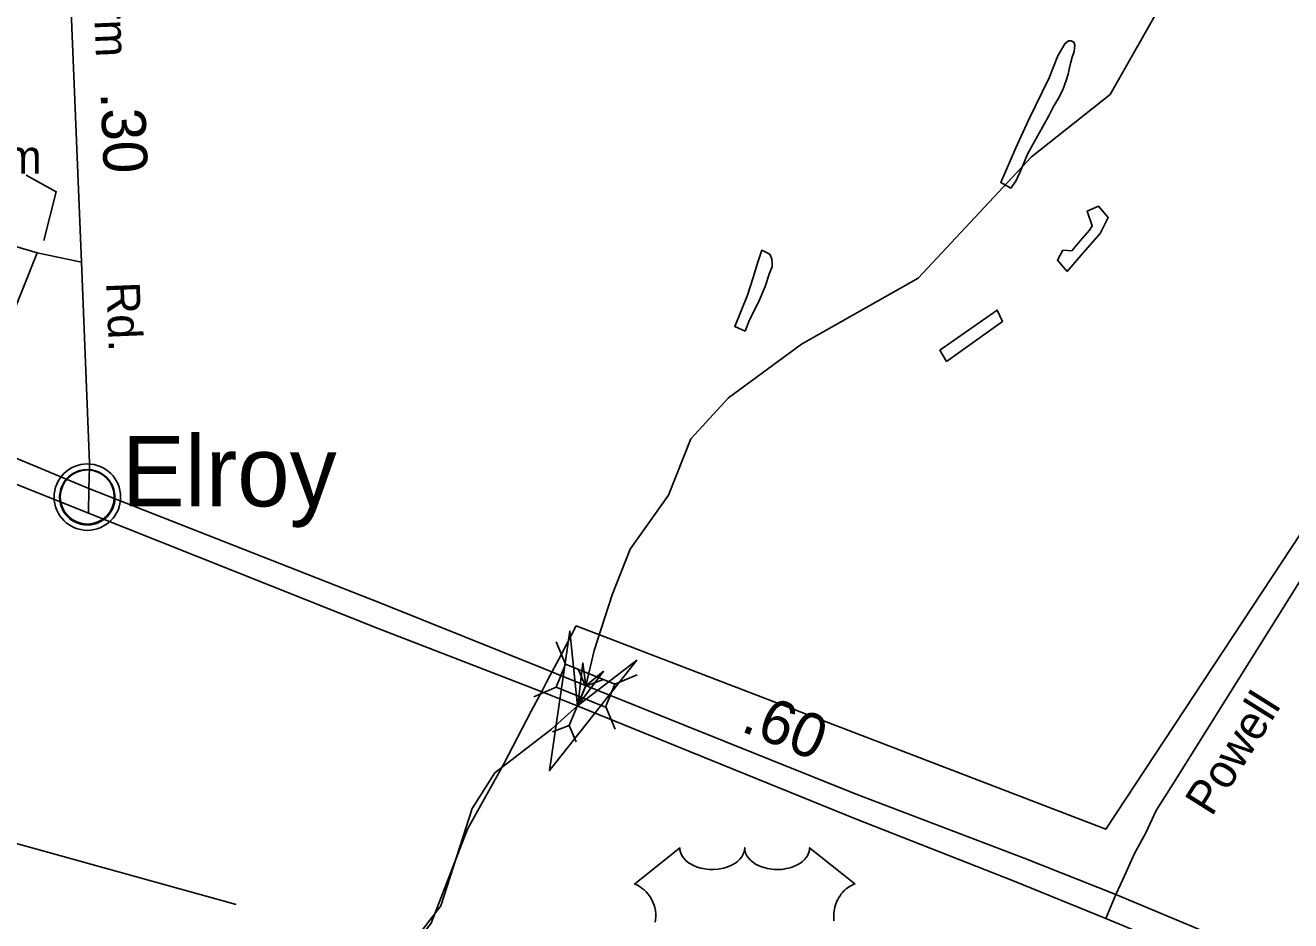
# Model space of a CAD drawing. Extents: x 2206922 to 2357709, y 510027 to 673830.
# Drawn here: x 2325457 to 2329047, y 580187 to 582727 of the extents above; entities that cross this region are included whole.
import ezdxf

# ---------------------------------------------------------------- set-up
doc = ezdxf.new("R2010")
doc.units = 0
for name, color, linetype in [('Exist Boundary Political Urban Extension UEB', 7, 'Continuous'), ('Exist Civil Demographics Community CELL', 7, 'Continuous'), ('Exist Civil Demographics Community Label', 7, 'Continuous'), ('Exist Hydrographic Creek Single Shore', 7, 'Continuous'), ('Exist Hydrographic Misc Water Feature', 7, 'Continuous'), ('Exist Road Non-System Type 51', 7, 'Continuous'), ('Exist Road Non-System Type 51 Label', 7, 'Continuous'), ('Exist Road Primary US Divided Attributed', 7, 'Continuous'), ('Exist Road Primary US Mileage Tenths English Label', 7, 'Continuous'), ('Exist Road Primary US Shield CELL', 7, 'Continuous'), ('Exist Road Primary US Structure Standard Bridge CELL', 7, 'Continuous'), ('Exist Road Secondary Mileage Hundredths English Label', 7, 'Continuous'), ('Exist Road Secondary Structure Culvert Attributed CELL', 7, 'Continuous'), ('Exist Road Secondary Structure Culvert CELL', 7, 'Continuous'), ('Exist Road Secondary Structure Standard Bridge Attributed CELL', 7, 'Continuous'), ('Exist Road Secondary Type 51 Attributed', 7, 'Continuous'), ('Exist Road Secondary Type 51 Label', 7, 'Continuous')]:
    doc.layers.add(name, color=color, linetype=linetype)

msp = doc.modelspace()

# ---------------------------------------------------------------- linework, layer by layer
at = {"layer": 'Exist Boundary Political Urban Extension UEB'}
for p, q in [((2326945.4, 580881.5), (2326977.2, 580941.8)), ((2326934.9, 580861.5), (2326945.4, 580881.5)), ((2326892.6, 580781.2), (2326924.4, 580841.5)), ((2326924.4, 580841.5), (2326934.9, 580861.5))]:
    msp.add_line(p, q, dxfattribs=at)
for points in [[(2326977.2, 580941.8), (2327020.2, 581023.5), (2328522.9, 580447.2), (2329076.9, 581287.8)], [(2324978.5, 578518.4), (2325229.3, 578471.3), (2325599.8, 578471.3), (2325785.1, 578471.3), (2325764.5, 578841.8), (2325970.3, 579171.1), (2326320.3, 579809.2), (2326608.5, 580179.7), (2326711.4, 580447.2), (2326814.3, 580632.5), (2326892.6, 580781.2)]]:
    msp.add_lwpolyline(points, dxfattribs=at)
at = {"layer": 'Exist Civil Demographics Community CELL'}
msp.add_lwpolyline([(2325555.7, 581401.4), (2325556.7, 581406.9), (2325558.4, 581413.5), (2325561.4, 581420.7), (2325564.3, 581426.5), (2325567.6, 581432.2), (2325571.4, 581437.3), (2325575.3, 581441.7), (2325579.9, 581446.3), (2325585.5, 581450.9), (2325590.9, 581454.5), (2325595.8, 581457.4), (2325600.8, 581459.9), (2325606.3, 581462.2), (2325611.9, 581464), (2325616.2, 581465.1), (2325621.1, 581465.9), (2325625.2, 581466.6), (2325631.6, 581466.8), (2325636, 581466.7), (2325641.7, 581466.5), (2325646.6, 581465.8), (2325651.5, 581464.8), (2325656.5, 581463.4), (2325661.7, 581461.4), (2325668.3, 581458.5), (2325674.6, 581455), (2325679.6, 581451.5), (2325684.8, 581447.4), (2325688.1, 581444.3), (2325692.2, 581439.9), (2325696.1, 581435.2), (2325699.2, 581430.6), (2325702.3, 581425.6), (2325704.8, 581420.5), (2325706.8, 581415.5), (2325708.4, 581410.4), (2325709.6, 581405.9), (2325710.7, 581399.8), (2325711.4, 581395.1), (2325711.6, 581389.1), (2325711.4, 581383.3), (2325710.9, 581377.6), (2325709.9, 581372.1), (2325708.3, 581366), (2325706.4, 581360.1), (2325704.1, 581355.1), (2325701, 581349.1), (2325697.7, 581343.8), (2325694.2, 581339.1), (2325690, 581334.3), (2325684.7, 581329.4), (2325679.7, 581325.2), (2325674.7, 581321.8), (2325670.4, 581319.3), (2325663.5, 581316.1), (2325656.4, 581313.3), (2325650.4, 581311.9), (2325643.8, 581310.6), (2325639.4, 581310.1), (2325634.9, 581309.8), (2325629.3, 581309.8), (2325625.1, 581310.3), (2325619.4, 581311), (2325613.5, 581312.3), (2325608.9, 581313.6), (2325603.7, 581315.5), (2325599.2, 581317.5), (2325595.2, 581319.7), (2325588.4, 581323.8), (2325582.8, 581328.1), (2325577.9, 581332.5), (2325573.5, 581337.4), (2325570.3, 581341.4), (2325567.3, 581345.5), (2325563.2, 581352.6), (2325561.5, 581356.2), (2325559.8, 581360.2), (2325557.2, 581368.4), (2325555.7, 581375.4), (2325555, 581380.6), (2325554.6, 581386.9), (2325554.6, 581391.6), (2325555.1, 581398.1)], close=True, dxfattribs=at)
for centre, radius in [((2325633.3, 581388.9), 94.3), ((2325633, 581389.2), 76.7)]:
    msp.add_circle(centre, radius, dxfattribs=at)
at = {"layer": 'Exist Hydrographic Creek Single Shore'}
msp.add_lwpolyline([(2325729.4, 578486.2), (2325736.4, 578588.2), (2325784.4, 578819.8), (2326233.5, 579674.8), (2326430.5, 579961.7), (2326635.6, 580229.3), (2326724.6, 580505.2), (2326789.6, 580606.3), (2326950.1, 580730.3), (2327023.3, 580796.6), (2327047.3, 580853.8), (2327071.3, 580953.4), (2327121.6, 581112), (2327173.1, 581241.3), (2327281.5, 581394.1), (2327345.5, 581554.2), (2327452.5, 581670.1), (2327659.6, 581822.8), (2327990.5, 582010.1), (2328311.5, 582354.5), (2328534.5, 582530.9), (2328673.6, 582776.1), (2328673.6, 582831.9)], dxfattribs=at)
at = {"layer": 'Exist Hydrographic Misc Water Feature'}
for points in [[(2328252.8, 582265.5), (2328266.8, 582285.7), (2328282.3, 582317.9), (2328299.8, 582362.3), (2328325, 582406.3), (2328342.8, 582438.5), (2328360.5, 582470.7), (2328372.6, 582494.9), (2328390, 582523.1), (2328401.7, 582547.3), (2328409.5, 582571.2), (2328415.4, 582589), (2328418.9, 582603.1), (2328422.8, 582623.1), (2328426.7, 582637.1), (2328432.4, 582653.3), (2328434.1, 582671.3), (2328432, 582679.3), (2328424.2, 582683.4), (2328416.2, 582683.4), (2328406.4, 582675.1), (2328386.5, 582640.8), (2328361.3, 582578.4), (2328303, 582457.9), (2328267.6, 582379.7), (2328224.3, 582281.2), (2328252.8, 582265.5)], [(2328413.2, 582029.3), (2328384.9, 582061.2), (2328400.6, 582089.2), (2328426.3, 582087.8), (2328450.1, 582115.8), (2328475.9, 582146), (2328483.5, 582158.2), (2328469.1, 582200.1), (2328501.3, 582214.3), (2328529.2, 582182.5), (2328506.3, 582136.6), (2328458.5, 582082.1), (2328413.2, 582029.3)], [(2327499.2, 581859.8), (2327511.3, 581891.7), (2327536.8, 581942.2), (2327556.5, 581986.3), (2327567.9, 582024.3), (2327575.5, 582042.6), (2327575.5, 582050.3), (2327575.3, 582064.5), (2327569.2, 582078.4), (2327546.8, 582089.9), (2327535.7, 582055.9), (2327522, 582011.7), (2327506.4, 581961.8), (2327469.7, 581873.2), (2327499.2, 581859.8)], [(2328070.3, 581773.9), (2328051.7, 581805.5), (2328214.3, 581919.3), (2328229, 581887.5), (2328070.3, 581773.9)]]:
    msp.add_lwpolyline(points, dxfattribs=at)
at = {"layer": 'Exist Road Non-System Type 51'}
for p, q in [((2325490.7, 582081.6), (2325301.6, 581608.2)), ((2325490.7, 582081.6), (2325616.4, 582055)), ((2324687.4, 580611.9), (2326055.5, 580233))]:
    msp.add_line(p, q, dxfattribs=at)
msp.add_lwpolyline([(2325201.3, 581650.6), (2325391.6, 582111.2), (2325490.7, 582081.6)], dxfattribs=at)
at = {"layer": 'Exist Road Non-System Type 51 Label'}
msp.add_lwpolyline([(2325459.8, 582302.2), (2325545, 582255.2), (2325509.7, 582117.1)], dxfattribs=at)
at = {"layer": 'Exist Road Primary US Divided Attributed'}
for points in [[(2325637.8, 581413), (2325610.4, 581424.6), (2325300.4, 581553.1), (2325183.9, 581600.2), (2324553.6, 581853.7)], [(2324546.9, 581783.7), (2325140.5, 581542), (2325177.7, 581524.6), (2325269.4, 581489.9), (2325636.3, 581342.9)], [(2326963.8, 580887.3), (2326926.9, 580902.4), (2326465.5, 581088.3), (2325637.8, 581413)], [(2325636.3, 581342.9), (2326458, 581016.3), (2326942.5, 580828.8)], [(2328551.1, 580261.6), (2328291, 580364.6), (2327814.3, 580546.4), (2326963.8, 580887.3)], [(2326942.5, 580828.8), (2327027.6, 580794.8), (2327811.9, 580476.1), (2328262.1, 580299.5), (2328522.3, 580193.5)], [(2329688.7, 579538.2), (2329625.5, 579595.6), (2329513.8, 579690.1), (2329385, 579800.1), (2329254.5, 579899.8), (2329162.9, 579956.4), (2329114.1, 579990.7), (2329040.1, 580034), (2328908.3, 580104.5), (2328783.8, 580164.1), (2328551.1, 580261.6)], [(2328522.3, 580193.5), (2328745.9, 580100.9), (2328859.6, 580048.5), (2328869.9, 580043.2)]]:
    msp.add_lwpolyline(points, dxfattribs=at)
at = {"layer": 'Exist Road Primary US Shield CELL'}
msp.add_lwpolyline([(2327244.3, 580182.5), (2327245.3, 580189.9), (2327245.7, 580199.1), (2327245.5, 580206.7), (2327244.5, 580215.6), (2327242.8, 580224.1), (2327240.8, 580231.5), (2327237.6, 580240), (2327234.7, 580246.3), (2327229.8, 580254.7), (2327224.3, 580262.5), (2327218.6, 580268.9), (2327212.9, 580274.6), (2327207.5, 580278.9), (2327202.3, 580282.6), (2327195.7, 580286.5), (2327189.4, 580289.6), (2327185.5, 580291.2), (2327314.1, 580393.7), (2327314.4, 580388.4), (2327315.7, 580382), (2327316.7, 580378.8), (2327319.6, 580372.5), (2327324.5, 580365.2), (2327331.3, 580358), (2327339, 580351.7), (2327344.1, 580348.3), (2327352.9, 580343.6), (2327362.8, 580339.4), (2327373.9, 580336.2), (2327385.3, 580333.9), (2327397.6, 580332.6), (2327409.9, 580332.3), (2327423.1, 580333.3), (2327437.7, 580336.1), (2327444.4, 580337.9), (2327451.9, 580340.5), (2327458.9, 580343.4), (2327466.6, 580347.5), (2327472.7, 580351.4), (2327477.6, 580354.9), (2327484.4, 580361.5), (2327489.8, 580368.2), (2327492.1, 580372), (2327494.1, 580375.7), (2327496.8, 580383.4), (2327497.5, 580386.8), (2327498.1, 580393.9), (2327498.5, 580388), (2327499.1, 580384.2), (2327500.1, 580380.6), (2327501.6, 580376.7), (2327504.4, 580371.3), (2327507.4, 580366.7), (2327513.1, 580359.9), (2327516.7, 580356.6), (2327520, 580353.9), (2327528.7, 580347.9), (2327538.9, 580342.8), (2327543.9, 580340.6), (2327549.1, 580338.7), (2327555.6, 580336.8), (2327562.4, 580335.2), (2327569.1, 580334), (2327575.9, 580333), (2327582.9, 580332.5), (2327588.6, 580332.3), (2327595.6, 580332.4), (2327602, 580332.8), (2327608.7, 580333.6), (2327615.9, 580334.8), (2327621.8, 580336.1), (2327629.5, 580338.1), (2327636.5, 580340.6), (2327642.7, 580343.3), (2327650.7, 580347.5), (2327657.1, 580351.5), (2327661.8, 580355.3), (2327667.4, 580360.5), (2327672.8, 580366.6), (2327675.9, 580371.1), (2327678.1, 580375.7), (2327680.1, 580380.6), (2327681.4, 580385.8), (2327682, 580390.3), (2327682.1, 580394.1), (2327810.7, 580291.6), (2327807.7, 580290.5), (2327800.7, 580287.1), (2327795.1, 580283.8), (2327786.3, 580277.6), (2327782.5, 580274.1), (2327778.7, 580270.6), (2327775.2, 580266.8), (2327772.1, 580263.2), (2327768.4, 580258), (2327765.1, 580252.9), (2327761.8, 580247.2), (2327759.4, 580242.2), (2327755.5, 580231.9), (2327753.6, 580225.4), (2327752.3, 580219.8), (2327750.8, 580208.3), (2327750.4, 580202.9), (2327750.4, 580197.5), (2327750.8, 580191.8), (2327751.3, 580186.3)], dxfattribs=at)
at = {"layer": 'Exist Road Primary US Structure Standard Bridge CELL'}
for p, q in [((2326963.1, 580978.5), (2326989.9, 580914.9)), ((2327129.8, 580857.8), (2327193.4, 580884.6)), ((2326899.8, 580822.7), (2326963.4, 580849.5)), ((2327103.9, 580793.9), (2327130.7, 580730.3))]:
    msp.add_line(p, q, dxfattribs=at)
msp.add_lwpolyline([(2326989.9, 580914.9), (2327129.9, 580858.1), (2327103.4, 580792.7), (2326963.4, 580849.5)], close=True, dxfattribs=at)
at = {"layer": 'Exist Road Secondary Structure Culvert Attributed CELL'}
msp.add_lwpolyline([(2327192.2, 580926.7), (2326944, 580613), (2327002.1, 581008.8), (2327023.3, 580796.6)], close=True, dxfattribs=at)
at = {"layer": 'Exist Road Secondary Structure Culvert CELL'}
for p, q in [((2327026.2, 580898.8), (2327046.7, 580852.4)), ((2326999.9, 580740.9), (2327046.7, 580852.4)), ((2327094.2, 580870.3), (2327046.7, 580852.4)), ((2326952.4, 580723), (2326999.9, 580740.9)), ((2327020.3, 580694.4), (2326999.9, 580740.9))]:
    msp.add_line(p, q, dxfattribs=at)
at = {"layer": 'Exist Road Secondary Structure Standard Bridge Attributed CELL'}
msp.add_lwpolyline([(2327097.6, 580895), (2327024.8, 580797.2), (2327038.9, 580918.3), (2327047.3, 580853.8)], close=True, dxfattribs=at)
at = {"layer": 'Exist Road Secondary Type 51 Attributed'}
msp.add_line((2328551.1, 580261.6), (2328522.3, 580193.5), dxfattribs=at)
for points in [[(2325578.7, 582974.8), (2325616.4, 582055), (2325639.4, 581485.9), (2325639.1, 581473.5), (2325637.8, 581413)], [(2329909.9, 582515), (2329865.5, 582414.3), (2329821.1, 582344.8), (2329708.7, 582162.7), (2329565.3, 581934.8), (2329076.9, 581155.7), (2328714.1, 580576.9), (2328665.2, 580499.9), (2328635.7, 580436.3), (2328603.7, 580378.1), (2328570.9, 580304.2), (2328551.1, 580261.6)], [(2325637.8, 581413), (2325636.3, 581342.9)]]:
    msp.add_lwpolyline(points, dxfattribs=at)

# ---------------------------------------------------------------- texts
at = {"layer": 'Exist Civil Demographics Community Label'}
msp.add_text('Elroy', height=200, dxfattribs=at).set_placement((2325731.4, 581362.7))
at = {"layer": 'Exist Road Non-System Type 51 Label'}
msp.add_text('Adam', height=95, dxfattribs=at).set_placement((2325171.9, 582306.7))
at = {"layer": 'Exist Road Primary US Mileage Tenths English Label'}
msp.add_text('.60', height=125, rotation=337.9968, dxfattribs=at).set_placement((2327483.1, 580726.6))
at = {"layer": 'Exist Road Secondary Mileage Hundredths English Label'}
msp.add_text('.30', height=125, rotation=272.3372, dxfattribs=at).set_placement((2325670.6, 582537))
at = {"layer": 'Exist Road Secondary Type 51 Label'}
for s, rotation, p in [('Farm', 272.3372, (2325645.7, 582931.9)), ('Rd.', 272.3096, (2325686.6, 581997.8)), ('Powell', 57.9416, (2328822.7, 580479.9))]:
    msp.add_text(s, height=95, rotation=rotation, dxfattribs=at).set_placement(p)

doc.saveas('drawing.dxf')
